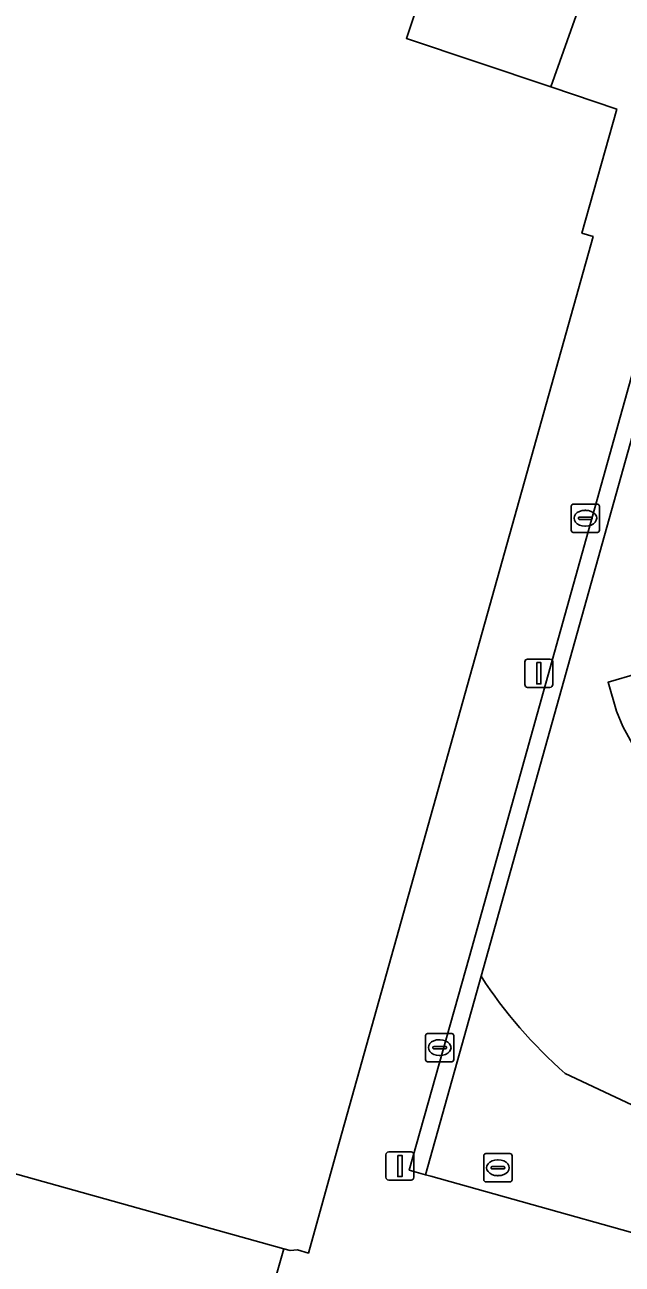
# Model space of a CAD drawing. Extents: x 158086 to 159499, y 382904 to 383981.
# Drawn here: x 158668.83 to 158689.97, y 383283.29 to 383327.17 of the extents above; entities that cross this region are included whole.
import ezdxf

# ---------------------------------------------------------------- set-up
doc = ezdxf.new("R2010")
doc.units = 0
for name, color, linetype in [('IMGEO_Erf', 7, 'Continuous'), ('IMGEO_Groenvoorziening', 7, 'Continuous'), ('IMGEO_Kolk', 7, 'Continuous'), ('IMGEO_Lichtmast', 7, 'Continuous'), ('IMGEO_Pand', 7, 'Continuous'), ('IMGEO_Rioolput', 7, 'Continuous'), ('IMGEO_Terreindeel_zand', 7, 'Continuous'), ('IMGEO_Voetpad_open', 7, 'Continuous')]:
    doc.layers.add(name, color=color, linetype=linetype)

msp = doc.modelspace()

# ---------------------------------------------------------------- linework, layer by layer
at = {"layer": 'IMGEO_Erf'}
for points in [[(158682.626, 383327.54), (158682.338, 383326.688), (158687.38, 383324.994), (158687.448, 383324.971), (158688.925, 383329.143)], [(158666.186, 383278.161), (158669.502, 383277.236), (158669.235, 383276.276), (158669.827, 383276.111), (158669.94, 383276.516), (158670.533, 383276.35), (158670.432, 383275.986), (158674.874, 383274.747), (158674.981, 383275.131), (158675.671, 383274.939), (158675.56, 383274.542), (158679.931, 383273.322), (158680.208, 383274.315), (158681.134, 383274.057), (158681.562, 383275.592), (158676.233, 383277.07), (158676.208, 383277.235), (158676.469, 383278.293), (158676.582, 383278.26), (158676.752, 383278.933), (158676.609, 383278.949), (158678, 383283.841), (158673.649, 383285.053), (158667.187, 383286.853)]]:
    msp.add_lwpolyline(points, dxfattribs=at)
at = {"layer": 'IMGEO_Groenvoorziening'}
for points in [[(158692.698, 383323.292), (158684.564, 383294.149), (158682.436, 383286.623), (158683.014, 383286.461), (158684.98, 383293.485), (158693.404, 383323.589)], [(158695.344, 383314.668), (158693.404, 383323.589), (158684.98, 383293.485)], [(158693.401, 383300.083), (158692.625, 383299.161), (158692.016, 383299.717), (158691.282, 383300.454), (158690.88, 383300.925), (158690.395, 383301.603), (158689.993, 383302.328), (158689.768, 383302.869), (158689.475, 383303.894), (158690.525, 383304.204)], [(158687.958, 383290.048), (158695.081, 383286.692), (158698.135, 383297.568)], [(158684.98, 383293.485), (158683.014, 383286.461), (158683.206, 383286.407), (158694.138, 383283.337), (158695.081, 383286.692), (158687.958, 383290.048)]]:
    msp.add_lwpolyline(points, dxfattribs=at)
msp.add_arc((158698.91, 383302.546), 16.618, 213.0429, 228.7719, dxfattribs=at)
msp.add_arc((158698.91, 383302.546), 16.618, 213.0429, 228.7719, dxfattribs=at)
at = {"layer": 'IMGEO_Kolk'}
for p, q in [((158688.244, 383310.202), (158689.096, 383310.202)), ((158688.169, 383309.276), (158688.169, 383310.128)), ((158688.471, 383309.745), (158688.869, 383309.745)), ((158688.657, 383309.982), (158688.682, 383309.982)), ((158689.17, 383310.128), (158689.17, 383309.276)), ((158688.428, 383309.696), (158688.428, 383309.708)), ((158688.866, 383309.659), (158688.468, 383309.659)), ((158688.68, 383309.422), (158688.655, 383309.422)), ((158688.912, 383309.708), (158688.912, 383309.696)), ((158689.096, 383309.202), (158688.244, 383309.202)), ((158683.014, 383290.534), (158683.014, 383291.386)), ((158683.089, 383291.46), (158683.941, 383291.46)), ((158684.015, 383291.386), (158684.015, 383290.534)), ((158683.273, 383290.954), (158683.273, 383290.966)), ((158683.711, 383290.917), (158683.313, 383290.917)), ((158683.316, 383291.003), (158683.714, 383291.003)), ((158683.502, 383291.24), (158683.527, 383291.24)), ((158683.757, 383290.966), (158683.757, 383290.954)), ((158683.941, 383290.46), (158683.089, 383290.46)), ((158683.525, 383290.68), (158683.5, 383290.68))]:
    msp.add_line(p, q, dxfattribs=at)
for points in [[(158688.244, 383310.202), (158689.096, 383310.202)], [(158688.169, 383309.276), (158688.169, 383310.128)], [(158689.17, 383310.128), (158689.17, 383309.276)], [(158689.096, 383309.202), (158688.244, 383309.202)], [(158683.014, 383290.534), (158683.014, 383291.386)], [(158683.089, 383291.46), (158683.941, 383291.46)], [(158684.015, 383291.386), (158684.015, 383290.534)], [(158683.941, 383290.46), (158683.089, 383290.46)]]:
    msp.add_lwpolyline(points, dxfattribs=at)
for centre, radius, start, end in [((158688.246, 383310.126), 0.0765, 91.552, 178.448), ((158688.246, 383310.126), 0.0765, 91.552, 178.448), ((158689.094, 383310.126), 0.0765, 1.552, 88.448), ((158689.094, 383310.126), 0.0765, 1.552, 88.448), ((158688.468, 383309.705), 0.0403, 85.8775, 175.7526), ((158688.873, 383309.707), 0.0386, 1.7309, 96.639), ((158688.465, 383309.695), 0.0366, 178.938, 274.7102), ((158688.869, 383309.702), 0.043, 264.8664, 352.4533), ((158688.246, 383309.278), 0.0765, 181.552, 268.448), ((158688.246, 383309.278), 0.0765, 181.552, 268.448), ((158689.094, 383309.278), 0.0765, 271.552, 358.448), ((158689.094, 383309.278), 0.0765, 271.552, 358.448), ((158683.091, 383291.384), 0.0765, 91.552, 178.448), ((158683.091, 383291.384), 0.0765, 91.552, 178.448), ((158683.939, 383291.384), 0.0765, 1.552, 88.448), ((158683.939, 383291.384), 0.0765, 1.552, 88.448), ((158683.313, 383290.963), 0.0403, 85.8775, 175.7526), ((158683.31, 383290.953), 0.0366, 178.938, 274.7102), ((158683.714, 383290.96), 0.043, 264.8664, 352.4533), ((158683.718, 383290.965), 0.0386, 1.7309, 96.639), ((158683.091, 383290.536), 0.0765, 181.552, 268.448), ((158683.091, 383290.536), 0.0765, 181.552, 268.448), ((158683.939, 383290.536), 0.0765, 271.552, 358.448), ((158683.939, 383290.536), 0.0765, 271.552, 358.448)]:
    msp.add_arc(centre, radius, start, end, dxfattribs=at)
for centre, major_axis, ratio, start_param, end_param in [((158688.656, 383309.702), (-0.387, 0.002), 0.722429, 4.712389, 7.853982), ((158688.681, 383309.702), (-0.39, 0.002), 0.717154, 1.570796, 4.712389), ((158683.501, 383290.96), (-0.387, 0.002), 0.722429, 4.712389, 7.853982), ((158683.526, 383290.96), (-0.39, 0.002), 0.717154, 1.570796, 4.712389)]:
    msp.add_ellipse(centre, major_axis=major_axis, ratio=ratio, start_param=start_param, end_param=end_param, dxfattribs=at)
at = {"layer": 'IMGEO_Lichtmast'}
for p, q in [((158686.527, 383303.814), (158686.527, 383304.614)), ((158686.527, 383304.614), (158686.527, 383303.814)), ((158686.627, 383304.714), (158687.417, 383304.714)), ((158687.417, 383304.714), (158686.627, 383304.714)), ((158687.517, 383304.614), (158687.517, 383303.814)), ((158687.517, 383303.814), (158687.517, 383304.614)), ((158687.417, 383303.714), (158686.627, 383303.714)), ((158686.627, 383303.714), (158687.417, 383303.714)), ((158681.612, 383286.37), (158681.612, 383287.17)), ((158681.612, 383287.17), (158681.612, 383286.37)), ((158681.712, 383287.27), (158682.502, 383287.27)), ((158682.502, 383287.27), (158681.712, 383287.27)), ((158682.602, 383287.17), (158682.602, 383286.37)), ((158682.602, 383286.37), (158682.602, 383287.17)), ((158682.502, 383286.27), (158681.712, 383286.27)), ((158681.712, 383286.27), (158682.502, 383286.27))]:
    msp.add_line(p, q, dxfattribs=at)
for points in [[(158686.947, 383304.589), (158687.097, 383304.589), (158687.097, 383303.839), (158686.947, 383303.839), (158686.947, 383304.589)], [(158682.032, 383287.145), (158682.182, 383287.145), (158682.182, 383286.395), (158682.032, 383286.395), (158682.032, 383287.145)]]:
    msp.add_lwpolyline(points, dxfattribs=at)
for centre, start, end in [((158686.627, 383304.614), 90, 180), ((158686.627, 383304.614), 90, 180), ((158687.417, 383304.614), 0, 90), ((158687.417, 383304.614), 360, 90), ((158686.627, 383303.814), 180, 270), ((158686.627, 383303.814), 180, 270), ((158687.417, 383303.814), 270, 0), ((158687.417, 383303.814), 270, 0), ((158681.712, 383287.17), 90, 180), ((158681.712, 383287.17), 90, 180), ((158682.502, 383287.17), 0, 90), ((158682.502, 383287.17), 360, 90), ((158681.712, 383286.37), 180, 270), ((158681.712, 383286.37), 180, 270), ((158682.502, 383286.37), 270, 0), ((158682.502, 383286.37), 270, 0)]:
    msp.add_arc(centre, 0.1, start, end, dxfattribs=at)
at = {"layer": 'IMGEO_Pand'}
msp.add_lwpolyline([(158667.187, 383286.853), (158673.649, 383285.053), (158678, 383283.841), (158678.221, 383283.779), (158678.481, 383283.799), (158678.871, 383283.687), (158679.892, 383287.337), (158688.941, 383319.671), (158688.547, 383319.792), (158689.781, 383324.188), (158687.448, 383324.971), (158687.38, 383324.994), (158682.338, 383326.688), (158682.626, 383327.54)], dxfattribs=at)
at = {"layer": 'IMGEO_Rioolput'}
for p, q in [((158685.074, 383286.281), (158685.074, 383287.133)), ((158685.149, 383287.207), (158686.001, 383287.207)), ((158685.562, 383286.987), (158685.587, 383286.987)), ((158686.075, 383287.133), (158686.075, 383286.281)), ((158685.333, 383286.701), (158685.333, 383286.713)), ((158685.771, 383286.664), (158685.373, 383286.664)), ((158685.376, 383286.75), (158685.774, 383286.75)), ((158685.817, 383286.713), (158685.817, 383286.701)), ((158686.001, 383286.207), (158685.149, 383286.207)), ((158685.585, 383286.427), (158685.56, 383286.427))]:
    msp.add_line(p, q, dxfattribs=at)
for points in [[(158685.074, 383286.281), (158685.074, 383287.133)], [(158685.149, 383287.207), (158686.001, 383287.207)], [(158686.075, 383287.133), (158686.075, 383286.281)], [(158686.001, 383286.207), (158685.149, 383286.207)]]:
    msp.add_lwpolyline(points, dxfattribs=at)
for centre, radius, start, end in [((158685.151, 383287.131), 0.0765, 91.552, 178.448), ((158685.151, 383287.131), 0.0765, 91.552, 178.448), ((158685.999, 383287.131), 0.0765, 1.552, 88.448), ((158685.999, 383287.131), 0.0765, 1.552, 88.448), ((158685.373, 383286.71), 0.0403, 85.8775, 175.7526), ((158685.37, 383286.7), 0.0366, 178.938, 274.7102), ((158685.774, 383286.707), 0.043, 264.8664, 352.4533), ((158685.778, 383286.712), 0.0386, 1.7309, 96.639), ((158685.151, 383286.283), 0.0765, 181.552, 268.448), ((158685.151, 383286.283), 0.0765, 181.552, 268.448), ((158685.999, 383286.283), 0.0765, 271.552, 358.448), ((158685.999, 383286.283), 0.0765, 271.552, 358.448)]:
    msp.add_arc(centre, radius, start, end, dxfattribs=at)
for centre, major_axis, ratio, start_param, end_param in [((158685.561, 383286.707), (-0.387, 0.002), 0.722429, 4.712389, 7.853982), ((158685.586, 383286.707), (-0.39, 0.002), 0.717154, 1.570796, 4.712389)]:
    msp.add_ellipse(centre, major_axis=major_axis, ratio=ratio, start_param=start_param, end_param=end_param, dxfattribs=at)
at = {"layer": 'IMGEO_Terreindeel_zand'}
msp.add_lwpolyline([(158690.525, 383304.204), (158689.475, 383303.894), (158689.768, 383302.869), (158689.993, 383302.328), (158690.395, 383301.603), (158690.88, 383300.925), (158691.282, 383300.454), (158692.016, 383299.717), (158692.625, 383299.161), (158693.401, 383300.083)], dxfattribs=at)
at = {"layer": 'IMGEO_Voetpad_open'}
for points in [[(158688.925, 383329.143), (158687.448, 383324.971), (158689.781, 383324.188), (158688.547, 383319.792), (158688.941, 383319.671), (158679.892, 383287.337), (158678.871, 383283.687), (158678.481, 383283.799), (158678.221, 383283.779), (158678, 383283.841), (158676.609, 383278.949)], [(158712.681, 383278.089), (158705.06, 383280.231), (158704.499, 383280.425), (158703.916, 383280.587), (158696.463, 383282.664), (158694.138, 383283.337), (158683.206, 383286.407), (158683.014, 383286.461), (158682.436, 383286.623), (158684.564, 383294.149), (158692.698, 383323.292)]]:
    msp.add_lwpolyline(points, dxfattribs=at)

doc.saveas('drawing.dxf')
